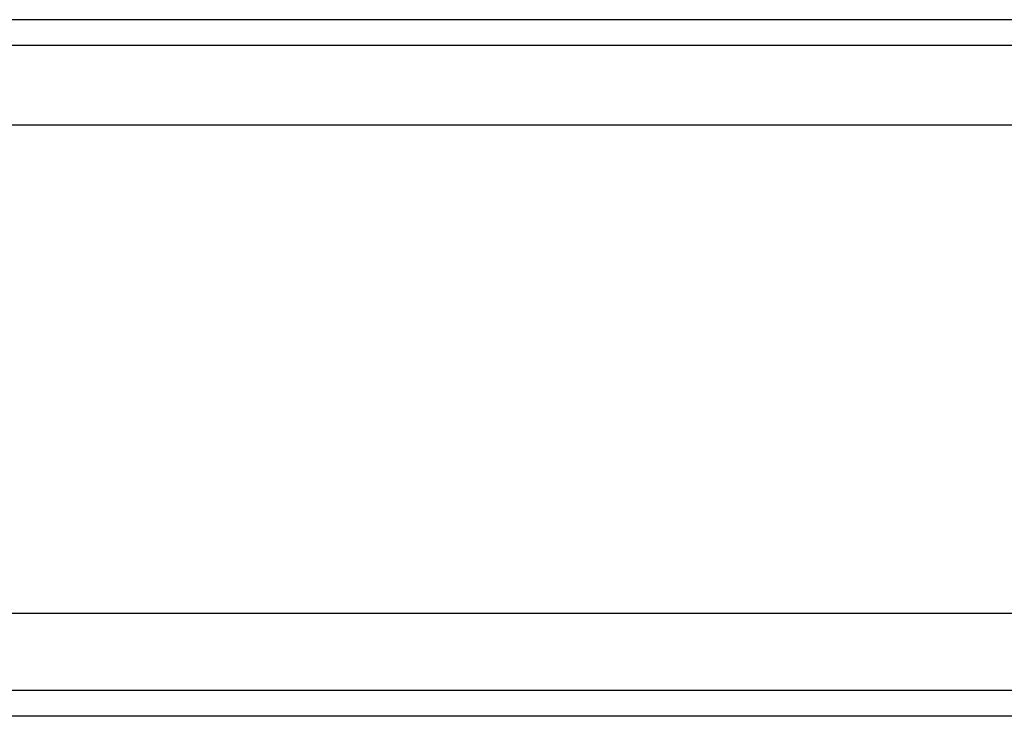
# Model space of a CAD drawing. Header units: millimetres. Extents: x 1805 to 4914, y -1594 to 860.
# Tile 550 of 656: x 3982 to 4001, y -220 to -206. Entities that reach past the tile are written whole.
import ezdxf
from ezdxf.lldxf.tags import DXFTag

# ---------------------------------------------------------------- set-up
doc = ezdxf.new("R2010")
doc.units = ezdxf.units.MM
doc.layers.get('0').update_dxf_attribs({"linetype": 'CONTINUOUS'})
tags = doc.linetypes.add('DASHED', pattern=[25.72, 12.86, -12.86]).pattern_tags.tags
tags[6:7] = [DXFTag(74, 4), DXFTag(75, 0), DXFTag(340, '0'), DXFTag(46, 0.0), DXFTag(50, 0.0), DXFTag(44, 0.0), DXFTag(45, 0.0)]
tags[4:5] = [DXFTag(74, 4), DXFTag(75, 0), DXFTag(340, '0'), DXFTag(46, 0.0), DXFTag(50, 0.0), DXFTag(44, 0.0), DXFTag(45, 0.0)]

msp = doc.modelspace()

# ---------------------------------------------------------------- linework, layer by layer
at = {"linetype": 'Continuous'}
for p, q in [((4398.141, -206.446), (3958.141, -206.446)), ((4398.141, -217.996), (3958.141, -217.996)), ((4398.141, -219.996), (3958.141, -219.996))]:
    msp.add_line(p, q, dxfattribs=at)
at = {"linetype": 'DASHED'}
for p, q in [((4398.141, -208.496), (3958.141, -208.496)), ((4398.141, -219.496), (3958.141, -219.496))]:
    msp.add_line(p, q, dxfattribs=at)
at = {"linetype": 'Continuous'}
msp.add_open_spline([(4398.141, -206.946), (3958.141, -206.946)], degree=1, dxfattribs=at)

doc.saveas('drawing.dxf')
